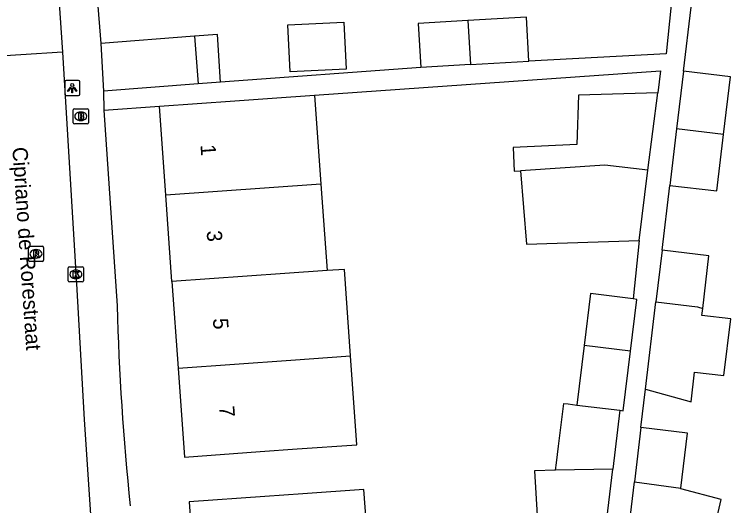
# Model space of a CAD drawing. Extents: x 159053 to 160041, y 380450 to 381422.
# Drawn here: x 159920.98 to 159968.32, y 381072.19 to 381104.65 of the extents above; entities that cross this region are included whole.
import ezdxf

# ---------------------------------------------------------------- set-up
doc = ezdxf.new("R2010")
doc.units = 0
for name, color, linetype in [('IMGEO_Brandkraan', 7, 'Continuous'), ('IMGEO_Kolk', 7, 'Continuous'), ('IMGEO_Lichtpunt', 7, 'Continuous'), ('IMGEO_Openbare_ruimte_label', 7, 'Continuous'), ('IMGEO_Pand', 7, 'Continuous'), ('IMGEO_Pand_nummerreeks', 7, 'Continuous'), ('IMGEO_Rijbaan_lokaal_open', 7, 'Continuous'), ('IMGEO_Rioolput', 7, 'Continuous'), ('IMGEO_Voetpad_open', 7, 'Continuous')]:
    doc.layers.add(name, color=color, linetype=linetype)

msp = doc.modelspace()

# ---------------------------------------------------------------- linework, layer by layer
at = {"layer": 'IMGEO_Brandkraan'}
for p, q in [((159924.871, 381097.49), (159924.871, 381098.342)), ((159924.946, 381098.416), (159925.798, 381098.416)), ((159925.359, 381098.196), (159925.384, 381098.196)), ((159925.872, 381098.342), (159925.872, 381097.49)), ((159925.798, 381097.416), (159924.946, 381097.416)), ((159925.382, 381097.636), (159925.357, 381097.636))]:
    msp.add_line(p, q, dxfattribs=at)
for points in [[(159924.871, 381097.49), (159924.871, 381098.342)], [(159924.946, 381098.416), (159925.798, 381098.416)], [(159925.872, 381098.342), (159925.872, 381097.49)], [(159925.219, 381098.116), (159925.219, 381097.716), (159925.432, 381097.716)], [(159925.45, 381098.116), (159925.219, 381098.116)], [(159925.398, 381098.035), (159925.344, 381098.035), (159925.344, 381097.959)], [(159925.344, 381097.959), (159925.397, 381097.959)], [(159925.406, 381097.883), (159925.344, 381097.883), (159925.344, 381097.802)], [(159925.344, 381097.802), (159925.406, 381097.802)], [(159925.798, 381097.416), (159924.946, 381097.416)]]:
    msp.add_lwpolyline(points, dxfattribs=at)
for centre, radius, start, end in [((159924.948, 381098.34), 0.0765, 91.552, 178.448), ((159924.948, 381098.34), 0.0765, 91.552, 178.448), ((159925.796, 381098.34), 0.0765, 1.552, 88.448), ((159925.796, 381098.34), 0.0765, 1.552, 88.448), ((159925.399, 381097.997), 0.0379, 267.8285, 90.9355), ((159925.407, 381097.842), 0.0404, 269.8759, 90.5077), ((159925.438, 381097.967), 0.251, 268.6676, 293.5347), ((159925.454, 381097.971), 0.145, 59.4692, 91.5367), ((159925.479, 381098.018), 0.0922, 285.5137, 58.1501), ((159925.484, 381097.826), 0.105, 301.3115, 78.989), ((159924.948, 381097.492), 0.0765, 181.552, 268.448), ((159924.948, 381097.492), 0.0765, 181.552, 268.448), ((159925.796, 381097.492), 0.0765, 271.552, 358.448), ((159925.796, 381097.492), 0.0765, 271.552, 358.448)]:
    msp.add_arc(centre, radius, start, end, dxfattribs=at)
for centre, major_axis, ratio, start_param, end_param in [((159925.358, 381097.916), (-0.387, 0.002), 0.722429, 4.712389, 7.853982), ((159925.383, 381097.916), (-0.39, 0.002), 0.717154, 1.570796, 4.712389)]:
    msp.add_ellipse(centre, major_axis=major_axis, ratio=ratio, start_param=start_param, end_param=end_param, dxfattribs=at)
at = {"layer": 'IMGEO_Kolk'}
for p, q in [((159924.547, 381087.044), (159924.547, 381087.896)), ((159924.622, 381087.97), (159925.474, 381087.97)), ((159925.035, 381087.75), (159925.06, 381087.75)), ((159925.548, 381087.896), (159925.548, 381087.044)), ((159925.474, 381086.97), (159924.622, 381086.97)), ((159925.058, 381087.19), (159925.033, 381087.19))]:
    msp.add_line(p, q, dxfattribs=at)
for points in [[(159924.547, 381087.044), (159924.547, 381087.896)], [(159924.622, 381087.97), (159925.474, 381087.97)], [(159925.548, 381087.896), (159925.548, 381087.044)], [(159924.868, 381087.67), (159924.991, 381087.67), (159924.991, 381087.519), (159925.121, 381087.67), (159925.285, 381087.67), (159925.139, 381087.519), (159925.292, 381087.27), (159925.14, 381087.27), (159925.055, 381087.434), (159924.991, 381087.367), (159924.991, 381087.27), (159924.868, 381087.27), (159924.868, 381087.67)], [(159925.474, 381086.97), (159924.622, 381086.97)]]:
    msp.add_lwpolyline(points, dxfattribs=at)
for centre, start, end in [((159924.624, 381087.894), 91.552, 178.448), ((159924.624, 381087.894), 91.552, 178.448), ((159925.472, 381087.894), 1.552, 88.448), ((159925.472, 381087.894), 1.552, 88.448), ((159924.624, 381087.046), 181.552, 268.448), ((159924.624, 381087.046), 181.552, 268.448), ((159925.472, 381087.046), 271.552, 358.448), ((159925.472, 381087.046), 271.552, 358.448)]:
    msp.add_arc(centre, 0.0765, start, end, dxfattribs=at)
for centre, major_axis, ratio, start_param, end_param in [((159925.034, 381087.47), (-0.387, 0.002), 0.722429, 4.712389, 7.853982), ((159925.059, 381087.47), (-0.39, 0.002), 0.717154, 1.570796, 4.712389)]:
    msp.add_ellipse(centre, major_axis=major_axis, ratio=ratio, start_param=start_param, end_param=end_param, dxfattribs=at)
at = {"layer": 'IMGEO_Lichtpunt'}
for p, q in [((159924.308, 381100.182), (159924.308, 381099.375)), ((159924.308, 381100.182), (159924.308, 381099.375)), ((159925.21, 381100.277), (159924.402, 381100.277)), ((159925.21, 381100.277), (159924.402, 381100.277)), ((159925.304, 381099.375), (159925.304, 381100.182)), ((159925.304, 381099.375), (159925.304, 381100.182)), ((159924.402, 381099.281), (159925.21, 381099.281)), ((159924.402, 381099.281), (159925.21, 381099.281))]:
    msp.add_line(p, q, dxfattribs=at)
for points in [[(159924.682, 381099.846), (159924.721, 381099.818), (159924.533, 381099.556), (159924.495, 381099.583), (159924.682, 381099.846)], [(159924.784, 381099.798), (159924.831, 381099.798), (159924.831, 381099.476), (159924.784, 381099.476), (159924.784, 381099.798)], [(159924.894, 381099.818), (159924.932, 381099.845), (159925.119, 381099.583), (159925.08, 381099.555), (159924.894, 381099.818)]]:
    msp.add_lwpolyline(points, dxfattribs=at)
msp.add_circle((159924.807, 381099.98), 0.0994, dxfattribs=at)
for centre, start, end in [((159924.402, 381100.182), 90, 180), ((159924.402, 381100.182), 90, 180), ((159925.21, 381100.182), 0, 90), ((159925.21, 381100.182), 0, 90), ((159924.402, 381099.375), 180, 270), ((159924.402, 381099.375), 180, 270), ((159925.21, 381099.375), 270, 0), ((159925.21, 381099.375), 270, 360)]:
    msp.add_arc(centre, 0.0946, start, end, dxfattribs=at)
at = {"layer": 'IMGEO_Pand'}
for points in [[(159954.99, 381101.556), (159954.819, 381104.464), (159950.95, 381104.236)], [(159942.915, 381101.037), (159939.201, 381100.856), (159939.05, 381103.954), (159942.764, 381104.135), (159942.915, 381101.037)], [(159950.95, 381104.236), (159947.668, 381104.043), (159947.839, 381101.135)], [(159950.95, 381104.236), (159951.121, 381101.328)], [(159932.897, 381103.199), (159926.694, 381102.722)], [(159934.6, 381100.18), (159934.416, 381103.316), (159932.897, 381103.199)], [(159932.897, 381103.199), (159933.123, 381100.067)], [(159926.694, 381102.722), (159926.878, 381099.586)], [(159951.121, 381101.328), (159954.99, 381101.556)], [(159951.121, 381101.328), (159947.839, 381101.135)], [(159965.207, 381100.9), (159964.751, 381097.082)], [(159967.845, 381096.712), (159968.301, 381100.53), (159965.207, 381100.9)], [(159933.123, 381100.067), (159926.878, 381099.586)], [(159934.6, 381100.18), (159933.123, 381100.067)], [(159930.571, 381098.574), (159935.559, 381098.931), (159938.019, 381099.107), (159940.815, 381099.305)], [(159940.815, 381099.305), (159941.235, 381093.437)], [(159963.503, 381099.466), (159958.271, 381099.31), (159958.15, 381096.052), (159953.94, 381095.86), (159954.012, 381094.288), (159954.44, 381094.317)], [(159962.856, 381094.346), (159963.503, 381099.466)], [(159930.991, 381092.707), (159930.571, 381098.574)], [(159964.751, 381097.082), (159964.305, 381093.35)], [(159964.305, 381093.35), (159967.4, 381092.98), (159967.845, 381096.712)], [(159967.845, 381096.712), (159964.751, 381097.082)], [(159962.856, 381094.346), (159960.003, 381094.687), (159954.44, 381094.317)], [(159962.269, 381089.703), (159962.856, 381094.346)], [(159954.44, 381094.317), (159954.832, 381089.464), (159962.269, 381089.703)], [(159941.235, 381093.437), (159930.991, 381092.707)], [(159941.235, 381093.437), (159941.645, 381087.719)], [(159931.4, 381086.99), (159930.991, 381092.707)], [(159963.794, 381089.069), (159963.386, 381085.651)], [(159966.473, 381085.219), (159966.889, 381088.699), (159963.794, 381089.069)], [(159941.645, 381087.719), (159938.848, 381087.52), (159931.4, 381086.99)], [(159943.201, 381082.084), (159942.792, 381087.801), (159941.645, 381087.719)], [(159931.4, 381086.99), (159931.809, 381081.273)], [(159961.867, 381085.852), (159959.067, 381086.197), (159958.645, 381082.763)], [(159961.701, 381082.397), (159962.122, 381085.821), (159961.867, 381085.852)], [(159962.699, 381079.894), (159963.386, 381085.651)], [(159963.386, 381085.651), (159966.139, 381085.322), (159966.473, 381085.219)], [(159962.699, 381079.894), (159965.705, 381079.048), (159965.94, 381081.016), (159967.875, 381080.785), (159968.322, 381084.531), (159966.418, 381084.758), (159966.473, 381085.219)], [(159958.645, 381082.763), (159958.162, 381078.838)], [(159961.701, 381082.397), (159958.645, 381082.763)], [(159931.809, 381081.273), (159939.257, 381081.803), (159943.201, 381082.084)], [(159931.809, 381081.273), (159932.229, 381075.403), (159937.217, 381075.76), (159939.677, 381075.936), (159943.621, 381076.218), (159943.201, 381082.084)], [(159960.998, 381078.49), (159961.217, 381078.463), (159961.701, 381082.397)], [(159956.751, 381074.528), (159956.812, 381075.029), (159956.945, 381076.111), (159957.294, 381078.945), (159957.573, 381078.911), (159958.162, 381078.838)], [(159958.162, 381078.838), (159960.998, 381078.49)], [(159960.998, 381078.49), (159960.536, 381074.609)], [(159962.395, 381077.353), (159961.966, 381073.763)], [(159965.025, 381073.348), (159965.459, 381076.987), (159962.395, 381077.353)], [(159956.751, 381074.528), (159955.348, 381074.497), (159955.719, 381068.596), (159957.036, 381068.438)], [(159960.536, 381074.609), (159956.751, 381074.528)], [(159959.76, 381068.112), (159960.141, 381071.304), (159960.536, 381074.609)], [(159961.31, 381068.263), (159961.966, 381073.763)], [(159961.966, 381073.763), (159965.025, 381073.348)], [(159944.062, 381067.359), (159944.51, 381067.391), (159944.089, 381073.268), (159940.055, 381072.979), (159937.526, 381072.798), (159932.538, 381072.441), (159932.959, 381066.558)], [(159966.365, 381066.899), (159967.704, 381072.59), (159965.02, 381073.308), (159965.025, 381073.348)]]:
    msp.add_lwpolyline(points, dxfattribs=at)
at = {"layer": 'IMGEO_Rijbaan_lokaal_open'}
for points in [[(159923.722, 381108.634), (159924.154, 381102.15)], [(159924.154, 381102.15), (159918.644, 381101.808)], [(159924.154, 381102.15), (159925.085, 381086.841), (159925.605, 381077.876), (159926.105, 381070.291), (159928.926, 381033.572)]]:
    msp.add_lwpolyline(points, dxfattribs=at)
at = {"layer": 'IMGEO_Rioolput'}
for p, q in [((159921.908, 381088.401), (159921.908, 381089.253)), ((159921.983, 381089.327), (159922.835, 381089.327)), ((159922.909, 381089.253), (159922.909, 381088.401)), ((159922.396, 381089.107), (159922.421, 381089.107)), ((159922.835, 381088.327), (159921.983, 381088.327)), ((159922.419, 381088.547), (159922.394, 381088.547))]:
    msp.add_line(p, q, dxfattribs=at)
for points in [[(159921.908, 381088.401), (159921.908, 381089.253)], [(159921.983, 381089.327), (159922.835, 381089.327)], [(159922.909, 381089.253), (159922.909, 381088.401)], [(159922.497, 381089.025), (159922.245, 381089.027), (159922.245, 381088.627)], [(159922.245, 381088.627), (159922.369, 381088.627), (159922.369, 381088.789), (159922.38, 381088.789)], [(159922.423, 381088.946), (159922.369, 381088.946), (159922.369, 381088.865)], [(159922.369, 381088.865), (159922.421, 381088.865)], [(159922.427, 381088.76), (159922.498, 381088.627), (159922.638, 381088.627), (159922.573, 381088.753)], [(159922.835, 381088.327), (159921.983, 381088.327)]]:
    msp.add_lwpolyline(points, dxfattribs=at)
for centre, radius, start, end in [((159921.985, 381089.251), 0.0765, 91.552, 178.448), ((159921.985, 381089.251), 0.0765, 91.552, 178.448), ((159922.833, 381089.251), 0.0765, 1.552, 88.448), ((159922.833, 381089.251), 0.0765, 1.552, 88.448), ((159922.379, 381088.736), 0.0533, 26.0293, 88.6989), ((159922.405, 381089.054), 0.19, 274.7715, 282.9687), ((159922.429, 381088.85), 0.0964, 77.0061, 93.1865), ((159922.443, 381088.907), 0.0378, 276.6634, 79.6772), ((159922.496, 381088.915), 0.109, 350.3612, 89.416), ((159922.494, 381088.915), 0.112, 277.5842, 350.9817), ((159922.478, 381088.7), 0.108, 29.5134, 73.7905), ((159921.985, 381088.403), 0.0765, 181.552, 268.448), ((159921.985, 381088.403), 0.0765, 181.552, 268.448), ((159922.833, 381088.403), 0.0765, 271.552, 358.448), ((159922.833, 381088.403), 0.0765, 271.552, 358.448)]:
    msp.add_arc(centre, radius, start, end, dxfattribs=at)
for centre, major_axis, ratio, start_param, end_param in [((159922.395, 381088.827), (-0.387, 0.002), 0.722429, 4.712389, 7.853982), ((159922.42, 381088.827), (-0.39, 0.002), 0.717154, 1.570796, 4.712389)]:
    msp.add_ellipse(centre, major_axis=major_axis, ratio=ratio, start_param=start_param, end_param=end_param, dxfattribs=at)
at = {"layer": 'IMGEO_Voetpad_open'}
for points in [[(159965.436, 381115.643), (159964.066, 381102.051), (159954.99, 381101.556)], [(159926.222, 381108.777), (159926.694, 381102.722)], [(159965.207, 381100.9), (159965.71, 381105.116)], [(159947.839, 381101.135), (159934.6, 381100.18)], [(159940.815, 381099.305), (159963.676, 381100.918), (159963.503, 381099.466)], [(159926.878, 381099.586), (159926.892, 381098.311)], [(159926.892, 381098.311), (159930.571, 381098.574)], [(159926.892, 381098.311), (159927.775, 381085.398)], [(159963.794, 381089.069), (159964.305, 381093.35)], [(159962.269, 381089.703), (159961.867, 381085.852)], [(159962.395, 381077.353), (159962.699, 381079.894)]]:
    msp.add_lwpolyline(points, dxfattribs=at)
msp.add_arc((160092.692, 381089.566), 164.969, 181.44781, 186.04616, dxfattribs=at)

# ---------------------------------------------------------------- texts
at = {"layer": 'IMGEO_Openbare_ruimte_label'}
msp.add_text('Cipriano de Rorestraat', height=1, rotation=273.955, dxfattribs=at).set_placement((159920.846, 381095.851))
at = {"layer": 'IMGEO_Pand_nummerreeks'}
for s, rotation, p in [('1', 274.0928, (159933.281, 381096.019)), ('3', 274.0928, (159933.687, 381090.34)), ('5', 274.0907, (159934.101, 381084.547)), ('7', 274.0907, (159934.515, 381078.754))]:
    msp.add_text(s, height=1, rotation=rotation, dxfattribs=at).set_placement(p)

doc.saveas('drawing.dxf')
